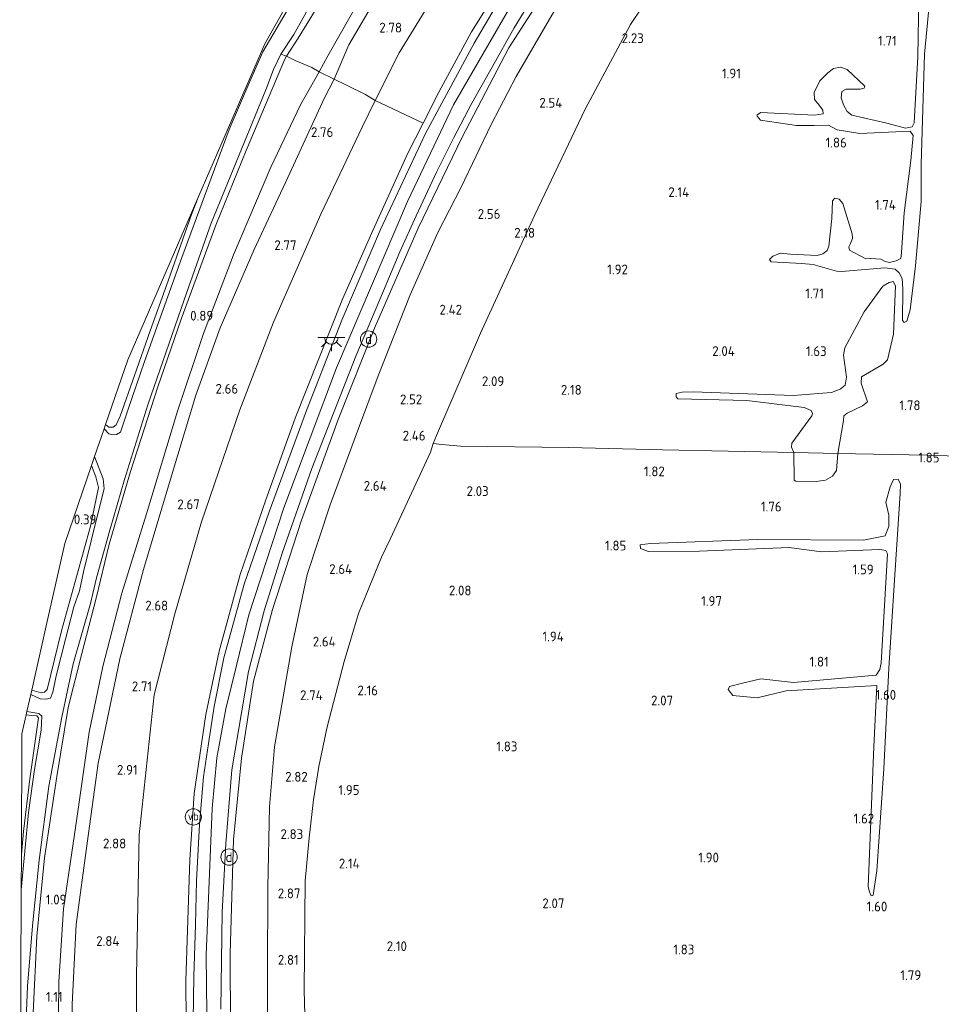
# Model space of a CAD drawing. Extents: x 130905 to 137824, y 412333 to 417928.
# Tile 290 of 313: x 136674 to 136844, y 417119 to 417300. Entities that reach past the tile are written whole.
import ezdxf
from ezdxf.enums import TextEntityAlignment as Align
from ezdxf.lldxf.tags import DXFTag

# ---------------------------------------------------------------- set-up
doc = ezdxf.new("R2010")
doc.units = 0
for name, color, linetype, lineweight in [('B-ME-GR-BOUWLAND_AKKERBOUW-GV', 80, 'Continuous', 13), ('B-ME-GR-GRAS-GV', 60, 'Continuous', 13), ('B-ME-GR-MOERAS-GV', 120, 'Continuous', 13), ('B-ME-GW-TALUD_KRUIN-G', 90, 'Continuous', 18), ('B-ME-GW-TALUD_TEEN-G', 90, 'Continuous', 18), ('B-ME-IE-MEUBILAIR_DIJKPAAL-S', 7, 'Continuous', 25), ('B-ME-IE-MEUBILAIR_WEGMEUBILAIR-S', 7, 'Continuous', 25), ('B-ME-IE-TERREINAFSCHEIDING_DOORGANG-G', 210, 'Continuous', 18), ('B-ME-IE-TERREINAFSCHEIDING_KUNSTMATIG_HEKWERK-G', 20, 'IE-TERREINAFSCHEIDING-KUNSTMATIG', 18), ('B-ME-KG-GRENS_OPNAME-G', 210, 'KG-OPNAME', 18), ('B-ME-KL-ET_LS_OV_LICHTPUNT-S', 190, 'Continuous', 25), ('B-ME-OG-WATER_SLOOT-G', 120, 'Continuous', 18), ('B-ME-OG-WATER_SLOOT-GV', 120, 'Continuous', 18), ('B-ME-VH-VERHARDING_ASFALT-GV', 252, 'Continuous', 18), ('B-ME-WH-WINTERBED-G', 150, 'WH-WINTERBED', 18), ('X-XX-AL-HOOGTELABEL-S', 7, 'Continuous', 25)]:
    doc.layers.add(name, color=color, linetype=linetype, lineweight=lineweight)
doc.styles.add('NLCS-ISO', font='NLCS-ISO.ttf')
doc.styles.add('NLCS-ISO-ANNOTATIVE-T18', font='NLCS-ISO.ttf', dxfattribs={"height": 1.8})
doc.styles.get("Standard").update_dxf_attribs({"font": 'arial.ttf'})
doc.linetypes.add('IE-TERREINAFSCHEIDING-KUNSTMATIG', pattern='A,4,[82,NLCS.SHX,S=0.75,R=90,X=0,Y=0],4,-2', length=10)
tags = doc.linetypes.add('KG-OPNAME', pattern='A,5.5,-2,["O",Standard,S=1.8,R=0,X=-0.5,Y=-0.9],-2,5.5,-2,[5,NLCS.SHX,S=0.75,R=0,X=0,Y=0],-2', length=19).pattern_tags.tags
tags[6] = DXFTag(74, 10)
tags = doc.linetypes.add('WH-WINTERBED', pattern='A,6,-3.5,["WB",Standard,S=1.8,R=0,X=-1.5,Y=-0.9],-3.5,6,-3.5,6,-3.5,6,-3.5,6,-3.5', length=51).pattern_tags.tags
tags[6] = DXFTag(74, 10)

# ---------------------------------------------------------------- blocks, each defined once
blk = doc.blocks.new('SAL-HOOGTELABEL-SO')
at = {"color": 0, "linetype": 'ByBlock', "lineweight": -2, "style": 'NLCS-ISO-ANNOTATIVE-T18'}
blk.add_attdef('HOOGTE', text='', height=1.8, dxfattribs=at).set_placement((2.79, 0), align=Align.RIGHT)
blk = doc.blocks.new('SIE-DIJKPAAL-SO')
at = {"color": 0, "linetype": 'ByBlock', "lineweight": 18}
blk.add_circle((0, 0), 1.5, dxfattribs=at)
at = {"color": 0, "linetype": 'ByBlock', "lineweight": 18, "style": 'NLCS-ISO'}
blk.add_text('d', height=1.8, dxfattribs=at).set_placement((0, 0), align=Align.MIDDLE_CENTER)
blk = doc.blocks.new('SKL-ET_OV_LICHTPUNT-SO')
at = {"color": 0, "linetype": 'ByBlock', "lineweight": 18}
for points in [[(-1.25, 0), (-2.5, 0)], [(1.25, 0), (2.5, 0)], [(-0.92, -0.85), (-1.83, -1.7)], [(0, -1.25), (0, -2.5)], [(0.92, -0.85), (1.83, -1.7)]]:
    blk.add_lwpolyline(points, dxfattribs=at)
blk.add_lwpolyline([(0, 0), (1.25, 0, -1), (-1.25, 0)], format="xyb", close=True, dxfattribs=at)
blk = doc.blocks.new('SIE-WEG_PAAL_VERKEERSBORD-SO')
at = {"color": 0, "linetype": 'ByBlock', "lineweight": 18}
blk.add_circle((0, 0), 1.5, dxfattribs=at)
at = {"color": 0, "linetype": 'ByBlock', "lineweight": 18, "style": 'NLCS-ISO'}
blk.add_text('vb', height=1.5, dxfattribs=at).set_placement((0, 0.13), align=Align.MIDDLE_CENTER)

msp = doc.modelspace()

# ---------------------------------------------------------------- linework, layer by layer
at = {"layer": 'B-ME-GR-BOUWLAND_AKKERBOUW-GV'}
msp.add_polyline3d([(136691.556, 417224.807, 0.404), (136690.813, 417224.798, 0.404), (136690.192, 417225.279, 0.327), (136694.303, 417237.22, 0.668), (136702.059, 417255.155, 0.717), (136707.356, 417267.402, 0.694), (136706, 417263.952, 0.716), (136701.713, 417251.742, 0.691), (136698.424, 417242.554, 0.629), (136695.538, 417234.314, 0.654), (136692.902, 417226.868, 0.391), (136692.135, 417225.25, 0.391)], close=True, dxfattribs=at)
at = {"layer": 'B-ME-GR-GRAS-GV'}
for points in [[(136731.11, 417293.148, 1.04), (136729.478, 417290.232, 1.027), (136728.157, 417291.012, 1.056), (136725.055, 417292.304, 0.844), (136723.519, 417293.125, 0.77), (136725.612, 417296.394, 1.024), (136732.294, 417307.27, 1.145), (136739.234, 417318.157, 0.974), (136749.783, 417333.243, 0.988), (136760.901, 417348.804, 1.235), (136769.66, 417361.172, 1.008), (136775.58, 417369.927, 0.819), (136781.717, 417370.155, 1.007), (136768.119, 417351.079, 1.174), (136755.453, 417333.026, 1.003), (136747.984, 417321.621, 1.04), (136742.103, 417312.238, 1.073), (136737.424, 417304.308, 1.069)], [(136734.953, 417295.178, 2.361), (136732.275, 417288.869, 2.548), (136729.478, 417290.232, 1.027), (136731.11, 417293.148, 1.04), (136737.424, 417304.308, 1.069), (136742.103, 417312.238, 1.073), (136747.984, 417321.621, 1.04), (136755.453, 417333.026, 1.003), (136768.119, 417351.079, 1.174), (136781.717, 417370.155, 1.007), (136784.624, 417369.86, 2.343), (136771.577, 417351.241, 2.454), (136762.173, 417337.678, 2.51), (136752.112, 417323.341, 2.432), (136742.546, 417308.184, 2.42)], [(136725.612, 417296.394, 1.024), (136723.519, 417293.125, 0.77), (136722.468, 417293.457, -0.386), (136724.843, 417297.121, -0.386), (136729.211, 417304.959, -0.386), (136735.842, 417315.061, -0.386), (136737.429, 417317.573, -0.386), (136741.37, 417323.588, -0.386), (136746.759, 417331.355, -0.386), (136752.557, 417339.566, -0.386), (136756.369, 417345.271, -0.386), (136763.126, 417354.095, -0.386), (136766.456, 417359.042, -0.386), (136774.34, 417369.75, -0.386), (136775.58, 417369.927, 0.819), (136769.66, 417361.172, 1.008), (136760.901, 417348.804, 1.235), (136749.783, 417333.243, 0.988), (136739.234, 417318.157, 0.974), (136732.294, 417307.27, 1.145)], [(136744.24, 417293.735, 3.017), (136739.824, 417284.969, 3.056), (136738.003, 417286.023, 3.02), (136734.638, 417287.703, 2.748), (136732.275, 417288.869, 2.548), (136734.953, 417295.178, 2.361), (136742.546, 417308.184, 2.42), (136752.112, 417323.341, 2.432), (136762.173, 417337.678, 2.51), (136771.577, 417351.241, 2.454), (136784.624, 417369.86, 2.343), (136792.171, 417367.454, 2.911), (136780.853, 417351.196, 2.981), (136771.365, 417336.806, 3.172), (136762.432, 417323.284, 3.048), (136752.149, 417306.633, 3.144)], [(136751.5, 417286.477, 6.884), (136748.646, 417280.769, 6.891), (136739.824, 417284.969, 3.056), (136744.24, 417293.735, 3.017), (136752.149, 417306.633, 3.144), (136762.432, 417323.284, 3.048), (136771.365, 417336.806, 3.172), (136780.853, 417351.196, 2.981), (136792.171, 417367.454, 2.911), (136804.536, 417368.676, 6.585), (136794.161, 417353.344, 6.736), (136783.94, 417338.157, 6.859), (136775.01, 417324.854, 6.785), (136765.254, 417309.977, 6.99), (136757.548, 417297.556, 6.912)], [(136680.487, 417176.015, -0.386), (136680.056, 417174.954, -0.386), (136679.2, 417174.732, -0.386), (136678.175, 417174.837, -0.386), (136676.408, 417175.587, -0.386), (136676.592, 417176.406, 0.286), (136678.327, 417175.892, 0.356), (136678.936, 417176.014, 0.393), (136679.453, 417176.529, 0.393), (136682.086, 417187.298, 0.468), (136684.861, 417197.261, 0.456), (136687.397, 417206.616, 0.343), (136688.854, 417213.736, 0.305), (136688.387, 417215.69, 0.276), (136687.604, 417217.761, 0.298), (136688.174, 417219.418, -0.386), (136689.756, 417215.276, -0.386), (136689.936, 417213.446, -0.386), (136688.966, 417209.605, -0.386), (136686.107, 417198.212, -0.386), (136685.371, 417194.685, -0.386), (136684.367, 417191.73, -0.386), (136682.797, 417185.776, -0.386), (136681.099, 417179.023, -0.386)], [(136678.936, 417176.014, 0.393), (136678.327, 417175.892, 0.356), (136676.592, 417176.406, 0.286), (136679.256, 417188.245, 0.513), (136682.661, 417203.395, 0.444), (136687.604, 417217.761, 0.298), (136688.387, 417215.69, 0.276), (136688.854, 417213.736, 0.305), (136687.397, 417206.616, 0.343), (136684.861, 417197.261, 0.456), (136682.086, 417187.298, 0.468), (136679.453, 417176.529, 0.393)], [(136833.698, 417204.83, 1.519), (136829.725, 417204.019, 1.519), (136810.279, 417204.149, 1.519), (136790.443, 417203.403, 1.519), (136788.577, 417203.156, 1.519), (136788.632, 417202.474, 1.519), (136790.122, 417201.936, 1.519), (136799.521, 417202.008, 1.519), (136816.022, 417202.658, 1.519), (136821.972, 417201.895, 1.519), (136832.703, 417202.317, 1.519), (136833.784, 417202.088, 1.519), (136834.135, 417201.495, 1.519), (136832.946, 417181.436, 1.494), (136832.682, 417180.197, 1.494), (136832.008, 417179.151, 1.494), (136816.837, 417177.827, 1.494), (136810.774, 417178.477, 1.494), (136807.438, 417177.698, 1.494), (136805.036, 417177.1, 1.494), (136804.796, 417176.497, 1.494), (136805.647, 417175.414, 1.494), (136810.118, 417174.996, 1.494), (136815.469, 417176.294, 1.494), (136832.164, 417177.239, 1.494), (136831.618, 417165.998, 1.494), (136830.531, 417140.192, 1.494), (136830.791, 417139.27, 1.494), (136831.097, 417138.541, 1.494), (136831.472, 417138.7, 1.494), (136832.175, 417143.17, 1.482), (136833.43, 417161.898, 1.482), (136834.344, 417180.455, 1.469), (136835.506, 417198.568, 1.469), (136836.456, 417212.597, 1.444), (136836.494, 417214.349, 1.519), (136836.063, 417215.271, 1.519), (136835.232, 417215.171, 1.519), (136834.604, 417213.806, 1.519), (136833.79, 417210.986, 1.519), (136834.366, 417208.629, 1.519), (136834.384, 417206.536, 1.519)], [(136675.999, 417153.907, -0.386), (136674.658, 417139.63, -0.386), (136674.687, 417146.154, 0.313), (136675.049, 417150.379, 0.307), (136676.245, 417160.098, 0.332), (136677.825, 417171.322, 0.407), (136677.527, 417171.664, 0.407), (136676.55, 417171.76, 0.339), (136675.572, 417171.874, 0.334), (136675.704, 417172.459, -0.386), (136677.924, 417172.107, -0.386), (136678.439, 417171.641, -0.386), (136678.31, 417169.051, -0.386), (136677.098, 417161.799, -0.386)], [(136675.049, 417150.379, 0.307), (136674.687, 417146.154, 0.313), (136674.785, 417168.376, 0.456), (136675.572, 417171.874, 0.334), (136676.55, 417171.76, 0.339), (136677.527, 417171.664, 0.407), (136677.825, 417171.322, 0.407), (136676.245, 417160.098, 0.332)]]:
    msp.add_polyline3d(points, close=True, dxfattribs=at)
for points in [[(136727.466, 417308.11, -0.386), (136719.158, 417293.87, -0.386), (136716.732, 417288.465, -0.386), (136712.93, 417279.591, -0.386), (136704.251, 417256.028, -0.386), (136697.33, 417236.928, -0.386), (136694.262, 417227.935, -0.386), (136692.916, 417223.919, -0.386), (136692.217, 417223.468, -0.386), (136691.471, 417223.395, -0.386), (136690.782, 417223.567, -0.386), (136689.933, 417224.527, -0.386), (136690.192, 417225.279, 0.327), (136690.813, 417224.798, 0.404), (136691.556, 417224.807, 0.404), (136692.135, 417225.25, 0.391), (136692.902, 417226.868, 0.391), (136695.538, 417234.314, 0.654), (136698.424, 417242.554, 0.629), (136701.713, 417251.742, 0.691), (136706, 417263.952, 0.716), (136707.356, 417267.402, 0.694), (136719.491, 417295.378, 0.088), (136728.444, 417311.312, 0.693)], [(136713.249, 417100.602, 6.347), (136713.108, 417127.914, 6.421), (136713.708, 417148.927, 6.441), (136715.193, 417163.879, 6.335), (136717.411, 417178.074, 6.228), (136720.914, 417191.275, 6.311), (136726.238, 417207.671, 6.337), (136733.008, 417226.218, 6.314), (136739.662, 417243.051, 6.393), (136747.696, 417261.426, 6.334), (136755.83, 417278.216, 6.445), (136764.414, 417294.66, 6.396), (136774.706, 417310.729, 6.497)], [(136774.706, 417310.729, 6.497), (136764.414, 417294.66, 6.396), (136755.83, 417278.216, 6.445), (136747.696, 417261.426, 6.334), (136739.662, 417243.051, 6.393), (136733.008, 417226.218, 6.314), (136726.238, 417207.671, 6.337), (136720.914, 417191.275, 6.311), (136717.411, 417178.074, 6.228), (136715.193, 417163.879, 6.335), (136713.708, 417148.927, 6.441), (136713.108, 417127.914, 6.421), (136713.249, 417100.602, 6.347)], [(136705.151, 417100.432, 6.847), (136704.95, 417122.922, 6.683), (136705.689, 417145.259, 6.811), (136706.5, 417157.403, 6.779), (136708.627, 417171.919, 6.712), (136711.095, 417183.56, 6.888), (136714.985, 417197.677, 6.912), (136719.672, 417211.451, 6.871), (136725.099, 417226.454, 6.888), (136733.814, 417248.395, 6.863), (136739.37, 417261.02, 6.847), (136745.837, 417275.275, 6.9), (136748.646, 417280.769, 6.891), (136751.5, 417286.477, 6.884), (136757.548, 417297.556, 6.912), (136765.254, 417309.977, 6.99)], [(136793.243, 417308.556, 2.008), (136786.804, 417298.903, 2.11), (136778.472, 417283.356, 2.123), (136769.212, 417263.902, 2.106), (136759.228, 417242.139, 2.184), (136751.104, 417223.286, 2.282), (136750.487, 417221.781, 2.319), (136749.99, 417220.215, 2.259), (136749.598, 417219.425, 2.253), (136742.648, 417204.329, 2.347), (136740.991, 417200.9, 2.281), (136736.739, 417190.545, 2.298), (136734.094, 417181.661, 2.298), (136730.972, 417169.631, 2.302), (136729.428, 417162.33, 2.327), (136728.443, 417156.208, 2.302), (136727.655, 417149.218, 2.29), (136726.942, 417141.325, 2.4), (136726.749, 417121.2, 2.478), (136727.19, 417105.158, 2.352)], [(136852.655, 417219.293, 1.763), (136841.352, 417219.668, 1.71), (136824.962, 417219.979, 1.694), (136826.048, 417226.034, 1.694), (136826.07, 417226.87, 1.694), (136826.68, 417227.405, 1.694), (136829.541, 417228.752, 1.694), (136830.451, 417229.462, 1.694), (136829.261, 417232.942, 1.694), (136829.325, 417234.057, 1.694), (136833.323, 417236.432, 1.694), (136834.12, 417237.215, 1.694), (136835.233, 417241.919, 1.694), (136835.602, 417250.814, 1.694), (136835.18, 417251.609, 1.694), (136834.406, 417251.456, 1.694), (136833.28, 417250.767, 1.694), (136829.824, 417246.058, 1.694), (136826.26, 417239.388, 1.694), (136826, 417238.047, 1.694), (136826.6, 417234.041, 1.694), (136826.339, 417232.545, 1.694), (136825.389, 417231.815, 1.694), (136823.788, 417231.199, 1.694), (136816.759, 417230.614, 1.694), (136798.37, 417231.311, 1.694), (136796.296, 417231.233, 1.694), (136795.232, 417231.039, 1.694), (136795.19, 417230.399, 1.694), (136795.54, 417230.006, 1.694), (136808.233, 417229.723, 1.694), (136818.787, 417228.453, 1.694), (136820.056, 417227.873, 1.694), (136820.313, 417227.356, 1.694), (136820.167, 417226.872, 1.694), (136816.535, 417221.894, 1.694), (136816.451, 417221.131, 1.694), (136816.872, 417220.129, 1.694), (136792.699, 417220.671, 1.808), (136775.478, 417221.062, 2.159), (136755.489, 417221.333, 2.354), (136752.072, 417221.599, 2.311), (136750.487, 417221.781, 2.319), (136751.104, 417223.286, 2.282), (136759.228, 417242.139, 2.184), (136769.212, 417263.902, 2.106), (136778.472, 417283.356, 2.123), (136786.804, 417298.903, 2.11), (136793.243, 417308.556, 2.008)], [(136765.13, 417307.674, 6.694), (136758.018, 417295.506, 6.802), (136749.062, 417278.851, 6.62), (136740.774, 417261.221, 6.754), (136733.69, 417244.524, 6.708), (136727.158, 417227.906, 6.704), (136720.312, 417209.25, 6.634), (136715.727, 417195.906, 6.625), (136711.952, 417182.326, 6.633), (136710.146, 417173.406, 6.637), (136709.152, 417166.597, 6.762), (136708.221, 417160.438, 6.774), (136707.471, 417151.688, 6.749), (136706.924, 417141.338, 6.737), (136706.712, 417133.217, 6.749), (136706.424, 417123.692, 6.712), (136706.315, 417115.674, 6.624)], [(136711.401, 417117.667, 6.53), (136711.659, 417135.537, 6.576), (136712.292, 417148.1, 6.567), (136713.45, 417161.754, 6.469), (136716.505, 417179.822, 6.433), (136719.379, 417191.035, 6.416), (136722.69, 417201.601, 6.412), (136728.141, 417217.185, 6.457), (136736.257, 417237.883, 6.514), (136741.32, 417249.896, 6.623), (136744.326, 417257.104, 6.536), (136747.342, 417263.733, 6.586), (136751.187, 417271.858, 6.623), (136754.223, 417277.982, 6.636), (136757.631, 417284.445, 6.598), (136761.39, 417291.187, 6.623), (136765.398, 417298.31, 6.623), (136769.964, 417305.804, 6.548)], [(136839.908, 417303.919, 1.56), (136839.721, 417293.068, 1.644), (136839.047, 417280.851, 1.644), (136838.643, 417280.109, 1.644), (136837.414, 417279.833, 1.644), (136833.99, 417280.758, 1.644), (136827.543, 417282.216, 1.644), (136826.667, 417282.94, 1.644), (136826.03, 417284.117, 1.644), (136825.578, 417285.439, 1.644), (136825.704, 417286.585, 1.644), (136826.52, 417287.016, 1.644), (136829.059, 417287.042, 1.644), (136829.823, 417287.216, 1.644), (136829.958, 417287.567, 1.644), (136826.693, 417290.659, 1.644), (136825.476, 417291.084, 1.644), (136824.196, 417290.808, 1.644), (136823.121, 417290.016, 1.644), (136821.652, 417288.564, 1.644), (136820.627, 417286.43, 1.644), (136820.676, 417285.139, 1.644), (136821.509, 417284.085, 1.644), (136822.23, 417283.155, 1.644), (136822.26, 417282.474, 1.644), (136820.69, 417282.26, 1.644), (136810.826, 417282.713, 1.644), (136810.133, 417282.292, 1.644), (136810.123, 417282.054, 1.644), (136810.73, 417281.3, 1.644), (136817.343, 417280.337, 1.644), (136820.614, 417280.341, 1.644), (136823.236, 417280.378, 1.644), (136824.823, 417279.57, 1.644), (136829.022, 417278.849, 1.657), (136838.269, 417279.326, 1.632), (136838.846, 417278.53, 1.557), (136838.434, 417273.918, 1.544), (136837.176, 417264.272, 1.544), (136836.667, 417256.956, 1.544), (136836.561, 417255.873, 1.544), (136835.724, 417255.43, 1.544), (136834.496, 417255.103, 1.544), (136833.681, 417255.29, 1.544), (136832.918, 417255.735, 1.544), (136830.906, 417255.843, 1.619), (136830.132, 417255.793, 1.619), (136827.134, 417257.415, 1.619), (136827.006, 417257.986, 1.619), (136827.224, 417258.481, 1.619), (136827.69, 417259.512, 1.619), (136827.61, 417260.4, 1.619), (136825.918, 417265.976, 1.619), (136825.197, 417266.803, 1.619), (136824.424, 417266.959, 1.619), (136823.979, 417266.454, 1.619), (136823.89, 417263.214, 1.619), (136823.291, 417258.148, 1.619), (136822.991, 417257.303, 1.619), (136822.184, 417256.747, 1.619), (136821.183, 417256.429, 1.619), (136816.24, 417256.676, 1.619), (136814.414, 417256.824, 1.619), (136813.04, 417256.27, 1.619), (136812.42, 417255.704, 1.619), (136812.677, 417255.239, 1.619), (136818.342, 417254.938, 1.607), (136820.447, 417254.748, 1.607), (136824.727, 417253.553, 1.607), (136825.676, 417253.458, 1.582), (136833.624, 417254.165, 1.444), (136835.502, 417253.914, 1.444), (136836.254, 417253.231, 1.444), (136836.788, 417252.157, 1.444), (136836.916, 417250.255, 1.444), (136836.89, 417244.451, 1.56), (136837.209, 417244.069, 1.56), (136837.694, 417244.336, 1.56), (136838.276, 417246.43, 1.56), (136839.263, 417254.498, 1.547), (136840.339, 417266.374, 1.547), (136840.322, 417273.196, 1.56), (136840.93, 417293.473, 1.51), (136841.9, 417303.75, 1.51)], [(136772.302, 417300.622, 4.256), (136765.747, 417289.345, 4.293), (136761.137, 417280.531, 4.218), (136755.665, 417268.994, 4.293), (136751.325, 417260.623, 4.131), (136746.276, 417249.167, 4.068), (136740.354, 417234.288, 4.268), (136736.722, 417224.543, 4.181), (136731.535, 417210.518, 3.993), (136727.266, 417197.719, 3.856), (136724.461, 417184.36, 3.668), (136721.278, 417165.968, 3.581), (136720.33, 417154.903, 3.556), (136720.075, 417140.095, 3.606), (136719.997, 417124.75, 3.531), (136720.005, 417107.604, 3.506)], [(136720.005, 417107.604, 3.506), (136719.997, 417124.75, 3.531), (136720.075, 417140.095, 3.606), (136720.33, 417154.903, 3.556), (136721.278, 417165.968, 3.581), (136724.461, 417184.36, 3.668), (136727.266, 417197.719, 3.856), (136731.535, 417210.518, 3.993), (136736.722, 417224.543, 4.181), (136740.354, 417234.288, 4.268), (136746.276, 417249.167, 4.068), (136751.325, 417260.623, 4.131), (136755.665, 417268.994, 4.293), (136761.137, 417280.531, 4.218), (136765.747, 417289.345, 4.293), (136772.302, 417300.622, 4.256)], [(136675.295, 417109.729, -0.386), (136675.83, 417121.95, -0.386), (136676.735, 417133.001, -0.386), (136677.971, 417145.134, -0.386), (136679.73, 417158.757, -0.386), (136682.125, 417171.42, -0.386), (136684.198, 417181.28, -0.386), (136687.41, 417192.35, -0.386), (136687.859, 417194.181, -0.386), (136688.534, 417197.104, -0.386), (136690.973, 417205.884, -0.386), (136693.649, 417215.161, -0.386), (136697.935, 417228.952, -0.386), (136704.677, 417248.275, -0.386), (136709.61, 417262.338, -0.386), (136715.212, 417275.98, -0.386), (136719.685, 417286.884, -0.386), (136721.109, 417290.649, -0.386), (136722.468, 417293.457, -0.386), (136723.519, 417293.125, 0.77), (136723.113, 417292.407, 0.754), (136720.276, 417285.719, 0.725), (136716.075, 417275.753, 0.73), (136710.482, 417261.996, 0.742), (136704.072, 417244.722, 0.66), (136699.817, 417232.216, 0.668), (136694.802, 417216.644, 0.697), (136690.862, 417203.303, 0.689), (136688.459, 417193.338, 0.709), (136685.807, 417183.123, 0.697), (136683.319, 417173.183, 0.826), (136681.188, 417160.512, 0.894), (136678.937, 417145.556, 0.66), (136677.552, 417131.117, 0.709), (136676.88, 417116.995, 0.974)], [(136676.88, 417116.995, 0.974), (136677.552, 417131.117, 0.709), (136678.937, 417145.556, 0.66), (136681.188, 417160.512, 0.894), (136683.319, 417173.183, 0.826), (136685.807, 417183.123, 0.697), (136688.459, 417193.338, 0.709), (136690.862, 417203.303, 0.689), (136694.802, 417216.644, 0.697), (136699.817, 417232.216, 0.668), (136704.072, 417244.722, 0.66), (136710.482, 417261.996, 0.742), (136716.075, 417275.753, 0.73), (136720.276, 417285.719, 0.725), (136723.113, 417292.407, 0.754), (136723.519, 417293.125, 0.77), (136725.055, 417292.304, 0.844), (136728.157, 417291.012, 1.056), (136729.478, 417290.232, 1.027), (136726.07, 417284.142, 0.999), (136720.619, 417272.667, 0.999), (136713.703, 417256.511, 1.032), (136708.228, 417242.085, 1.079), (136703.448, 417227.73, 1.061), (136697.732, 417208.879, 1.095), (136693.191, 417194.264, 0.979), (136689.71, 417180.769, 1.011), (136687.163, 417168.673, 1.046), (136684.686, 417151.507, 1.12), (136682.421, 417136.171, 1.06), (136681.61, 417122.732, 1.101), (136681.485, 417110.659, 1.138)], [(136681.485, 417110.659, 1.138), (136681.61, 417122.732, 1.101), (136682.421, 417136.171, 1.06), (136684.686, 417151.507, 1.12), (136687.163, 417168.673, 1.046), (136689.71, 417180.769, 1.011), (136693.191, 417194.264, 0.979), (136697.732, 417208.879, 1.095), (136703.448, 417227.73, 1.061), (136708.228, 417242.085, 1.079), (136713.703, 417256.511, 1.032), (136720.619, 417272.667, 0.999), (136726.07, 417284.142, 0.999), (136729.478, 417290.232, 1.027), (136732.275, 417288.869, 2.548), (136730.444, 417285.313, 2.576), (136723.75, 417270.787, 2.609), (136717.542, 417257.539, 2.405), (136711.302, 417243.099, 2.339), (136706.812, 417230.676, 2.327), (136702.316, 417215.843, 2.482), (136697.144, 417198.608, 2.527), (136692.78, 417182.152, 2.462), (136688.825, 417162.973, 2.494), (136686.767, 417148.23, 2.531), (136684.764, 417133.285, 2.519), (136684.007, 417118.578, 2.588)], [(136684.007, 417118.578, 2.588), (136684.764, 417133.285, 2.519), (136686.767, 417148.23, 2.531), (136688.825, 417162.973, 2.494), (136692.78, 417182.152, 2.462), (136697.144, 417198.608, 2.527), (136702.316, 417215.843, 2.482), (136706.812, 417230.676, 2.327), (136711.302, 417243.099, 2.339), (136717.542, 417257.539, 2.405), (136723.75, 417270.787, 2.609), (136730.444, 417285.313, 2.576), (136732.275, 417288.869, 2.548), (136734.638, 417287.703, 2.748), (136738.003, 417286.023, 3.02), (136739.824, 417284.969, 3.056), (136737.433, 417280.042, 3.079), (136729.827, 417264.031, 2.997), (136721.076, 417244.146, 2.858), (136714.913, 417227.981, 3.062), (136707.832, 417207.401, 3.062), (136702.954, 417190.484, 2.975), (136699.127, 417175.531, 2.915), (136696.365, 417149.799, 3.038), (136695.857, 417123.831, 3.249), (136695.772, 417092.497, 3.228)], [(136695.772, 417092.497, 3.228), (136695.857, 417123.831, 3.249), (136696.365, 417149.799, 3.038), (136699.127, 417175.531, 2.915), (136702.954, 417190.484, 2.975), (136707.832, 417207.401, 3.062), (136714.913, 417227.981, 3.062), (136721.076, 417244.146, 2.858), (136729.827, 417264.031, 2.997), (136737.433, 417280.042, 3.079), (136739.824, 417284.969, 3.056), (136748.646, 417280.769, 6.891), (136745.837, 417275.275, 6.9), (136739.37, 417261.02, 6.847), (136733.814, 417248.395, 6.863), (136725.099, 417226.454, 6.888), (136719.672, 417211.451, 6.871), (136714.985, 417197.677, 6.912), (136711.095, 417183.56, 6.888), (136708.627, 417171.919, 6.712), (136706.5, 417157.403, 6.779), (136705.689, 417145.259, 6.811), (136704.95, 417122.922, 6.683), (136705.151, 417100.432, 6.847)], [(136727.19, 417105.158, 2.352), (136726.749, 417121.2, 2.478), (136726.942, 417141.325, 2.4), (136727.655, 417149.218, 2.29), (136728.443, 417156.208, 2.302), (136729.428, 417162.33, 2.327), (136730.972, 417169.631, 2.302), (136734.094, 417181.661, 2.298), (136736.739, 417190.545, 2.298), (136740.991, 417200.9, 2.281), (136742.648, 417204.329, 2.347), (136749.598, 417219.425, 2.253), (136749.99, 417220.215, 2.259), (136750.487, 417221.781, 2.319), (136752.072, 417221.599, 2.311), (136755.489, 417221.333, 2.354), (136775.478, 417221.062, 2.159), (136792.699, 417220.671, 1.808), (136816.872, 417220.129, 1.694), (136816.924, 417215.051, 1.694), (136817.274, 417214.865, 1.694), (136821.01, 417214.816, 1.694), (136822.682, 417215.081, 1.694), (136824.015, 417215.822, 1.694), (136824.708, 417216.811, 1.694), (136824.962, 417219.979, 1.694), (136841.352, 417219.668, 1.71), (136852.655, 417219.293, 1.763)]]:
    msp.add_polyline3d(points, dxfattribs=at)
at = {"layer": 'B-ME-GR-MOERAS-GV'}
msp.add_polyline3d([(136841.9, 417303.75, 1.51), (136840.93, 417293.473, 1.51), (136840.322, 417273.196, 1.56), (136840.339, 417266.374, 1.547), (136839.263, 417254.498, 1.547), (136838.276, 417246.43, 1.56), (136837.694, 417244.336, 1.56), (136837.209, 417244.069, 1.56), (136836.89, 417244.451, 1.56), (136836.916, 417250.255, 1.444), (136836.788, 417252.157, 1.444), (136836.254, 417253.231, 1.444), (136835.502, 417253.914, 1.444), (136833.624, 417254.165, 1.444), (136825.676, 417253.458, 1.582), (136824.727, 417253.553, 1.607), (136820.447, 417254.748, 1.607), (136818.342, 417254.938, 1.607), (136812.677, 417255.239, 1.619), (136812.42, 417255.704, 1.619), (136813.04, 417256.27, 1.619), (136814.414, 417256.824, 1.619), (136816.24, 417256.676, 1.619), (136821.183, 417256.429, 1.619), (136822.184, 417256.747, 1.619), (136822.991, 417257.303, 1.619), (136823.291, 417258.148, 1.619), (136823.89, 417263.214, 1.619), (136823.979, 417266.454, 1.619), (136824.424, 417266.959, 1.619), (136825.197, 417266.803, 1.619), (136825.918, 417265.976, 1.619), (136827.61, 417260.4, 1.619), (136827.69, 417259.512, 1.619), (136827.224, 417258.481, 1.619), (136827.006, 417257.986, 1.619), (136827.134, 417257.415, 1.619), (136830.132, 417255.793, 1.619), (136830.906, 417255.843, 1.619), (136832.918, 417255.735, 1.544), (136833.681, 417255.29, 1.544), (136834.496, 417255.103, 1.544), (136835.724, 417255.43, 1.544), (136836.561, 417255.873, 1.544), (136836.667, 417256.956, 1.544), (136837.176, 417264.272, 1.544), (136838.434, 417273.918, 1.544), (136838.846, 417278.53, 1.557), (136838.269, 417279.326, 1.632), (136829.022, 417278.849, 1.657), (136824.823, 417279.57, 1.644), (136823.236, 417280.378, 1.644), (136820.614, 417280.341, 1.644), (136817.343, 417280.337, 1.644), (136810.73, 417281.3, 1.644), (136810.123, 417282.054, 1.644), (136810.133, 417282.292, 1.644), (136810.826, 417282.713, 1.644), (136820.69, 417282.26, 1.644), (136822.26, 417282.474, 1.644), (136822.23, 417283.155, 1.644), (136821.509, 417284.085, 1.644), (136820.676, 417285.139, 1.644), (136820.627, 417286.43, 1.644), (136821.652, 417288.564, 1.644), (136823.121, 417290.016, 1.644), (136824.196, 417290.808, 1.644), (136825.476, 417291.084, 1.644), (136826.693, 417290.659, 1.644), (136829.958, 417287.567, 1.644), (136829.823, 417287.216, 1.644), (136829.059, 417287.042, 1.644), (136826.52, 417287.016, 1.644), (136825.704, 417286.585, 1.644), (136825.578, 417285.439, 1.644), (136826.03, 417284.117, 1.644), (136826.667, 417282.94, 1.644), (136827.543, 417282.216, 1.644), (136833.99, 417280.758, 1.644), (136837.414, 417279.833, 1.644), (136838.643, 417280.109, 1.644), (136839.047, 417280.851, 1.644), (136839.721, 417293.068, 1.644), (136839.908, 417303.919, 1.56)], dxfattribs=at)
for points in [[(136829.261, 417232.942, 1.694), (136830.451, 417229.462, 1.694), (136829.541, 417228.752, 1.694), (136826.68, 417227.405, 1.694), (136826.07, 417226.87, 1.694), (136826.048, 417226.034, 1.694), (136824.962, 417219.979, 1.694), (136816.872, 417220.129, 1.694), (136816.451, 417221.131, 1.694), (136816.535, 417221.894, 1.694), (136820.167, 417226.872, 1.694), (136820.313, 417227.356, 1.694), (136820.056, 417227.873, 1.694), (136818.787, 417228.453, 1.694), (136808.233, 417229.723, 1.694), (136795.54, 417230.006, 1.694), (136795.19, 417230.399, 1.694), (136795.232, 417231.039, 1.694), (136796.296, 417231.233, 1.694), (136798.37, 417231.311, 1.694), (136816.759, 417230.614, 1.694), (136823.788, 417231.199, 1.694), (136825.389, 417231.815, 1.694), (136826.339, 417232.545, 1.694), (136826.6, 417234.041, 1.694), (136826, 417238.047, 1.694), (136826.26, 417239.388, 1.694), (136829.824, 417246.058, 1.694), (136833.28, 417250.767, 1.694), (136834.406, 417251.456, 1.694), (136835.18, 417251.609, 1.694), (136835.602, 417250.814, 1.694), (136835.233, 417241.919, 1.694), (136834.12, 417237.215, 1.694), (136833.323, 417236.432, 1.694), (136829.325, 417234.057, 1.694)], [(136822.682, 417215.081, 1.694), (136821.01, 417214.816, 1.694), (136817.274, 417214.865, 1.694), (136816.924, 417215.051, 1.694), (136816.872, 417220.129, 1.694), (136824.962, 417219.979, 1.694), (136824.708, 417216.811, 1.694), (136824.015, 417215.822, 1.694)], [(136836.456, 417212.597, 1.444), (136835.506, 417198.568, 1.469), (136834.344, 417180.455, 1.469), (136833.43, 417161.898, 1.482), (136832.175, 417143.17, 1.482), (136831.472, 417138.7, 1.494), (136831.097, 417138.541, 1.494), (136830.791, 417139.27, 1.494), (136830.531, 417140.192, 1.494), (136831.618, 417165.998, 1.494), (136832.164, 417177.239, 1.494), (136815.469, 417176.294, 1.494), (136810.118, 417174.996, 1.494), (136805.647, 417175.414, 1.494), (136804.796, 417176.497, 1.494), (136805.036, 417177.1, 1.494), (136807.438, 417177.698, 1.494), (136810.774, 417178.477, 1.494), (136816.837, 417177.827, 1.494), (136832.008, 417179.151, 1.494), (136832.682, 417180.197, 1.494), (136832.946, 417181.436, 1.494), (136834.135, 417201.495, 1.519), (136833.784, 417202.088, 1.519), (136832.703, 417202.317, 1.519), (136821.972, 417201.895, 1.519), (136816.022, 417202.658, 1.519), (136799.521, 417202.008, 1.519), (136790.122, 417201.936, 1.519), (136788.632, 417202.474, 1.519), (136788.577, 417203.156, 1.519), (136790.443, 417203.403, 1.519), (136810.279, 417204.149, 1.519), (136829.725, 417204.019, 1.519), (136833.698, 417204.83, 1.519), (136834.384, 417206.536, 1.519), (136834.366, 417208.629, 1.519), (136833.79, 417210.986, 1.519), (136834.604, 417213.806, 1.519), (136835.232, 417215.171, 1.519), (136836.063, 417215.271, 1.519), (136836.494, 417214.349, 1.519)]]:
    msp.add_polyline3d(points, close=True, dxfattribs=at)
at = {"layer": 'B-ME-GW-TALUD_KRUIN-G'}
for points in [[(136691.565, 417039.08, 2.526), (136689.55, 417055.611, 2.437), (136686.332, 417076.903, 2.278), (136684.57, 417093.785, 2.386), (136684.034, 417107.5, 2.54), (136684.007, 417118.578, 2.588), (136684.764, 417133.285, 2.519), (136686.767, 417148.23, 2.531), (136688.825, 417162.973, 2.494), (136692.78, 417182.152, 2.462), (136697.144, 417198.608, 2.527), (136702.316, 417215.843, 2.482), (136706.812, 417230.676, 2.327), (136711.302, 417243.099, 2.339), (136717.542, 417257.539, 2.405), (136723.75, 417270.787, 2.609), (136730.444, 417285.313, 2.576), (136732.275, 417288.869, 2.548), (136734.953, 417295.178, 2.361), (136742.546, 417308.184, 2.42), (136752.112, 417323.341, 2.432), (136762.173, 417337.678, 2.51), (136771.577, 417351.241, 2.454), (136784.624, 417369.86, 2.343)], [(136804.536, 417368.676, 6.585), (136794.161, 417353.344, 6.736), (136783.94, 417338.157, 6.859), (136775.01, 417324.854, 6.785), (136765.254, 417309.977, 6.99), (136757.548, 417297.556, 6.912), (136751.5, 417286.477, 6.884), (136748.646, 417280.769, 6.891), (136745.837, 417275.275, 6.9), (136739.37, 417261.02, 6.847), (136733.814, 417248.395, 6.863), (136725.099, 417226.454, 6.888), (136719.672, 417211.451, 6.871), (136714.985, 417197.677, 6.912), (136711.095, 417183.56, 6.888), (136708.627, 417171.919, 6.712), (136706.5, 417157.403, 6.779), (136705.689, 417145.259, 6.811), (136704.95, 417122.922, 6.683), (136705.151, 417100.432, 6.847), (136705.816, 417073.285, 6.741), (136706.729, 417052.881, 6.766)], [(136715.809, 417040.1, 6.473), (136714.6, 417054.125, 6.359), (136713.551, 417073.311, 6.378), (136713.054, 417093.167, 6.314), (136713.249, 417100.602, 6.347), (136713.108, 417127.914, 6.421), (136713.708, 417148.927, 6.441), (136715.193, 417163.879, 6.335), (136717.411, 417178.074, 6.228), (136720.914, 417191.275, 6.311), (136726.238, 417207.671, 6.337), (136733.008, 417226.218, 6.314), (136739.662, 417243.051, 6.393), (136747.696, 417261.426, 6.334), (136755.83, 417278.216, 6.445), (136764.414, 417294.66, 6.396), (136774.706, 417310.729, 6.497), (136785.386, 417326.292, 6.542), (136795.779, 417341.889, 6.52), (136812.308, 417366.244, 6.179)]]:
    msp.add_polyline3d(points, dxfattribs=at)
at = {"layer": 'B-ME-GW-TALUD_TEEN-G'}
for points in [[(136781.717, 417370.155, 1.007), (136768.119, 417351.079, 1.174), (136755.453, 417333.026, 1.003), (136747.984, 417321.621, 1.04), (136742.103, 417312.238, 1.073), (136737.424, 417304.308, 1.069), (136731.11, 417293.148, 1.04), (136729.478, 417290.232, 1.027), (136726.07, 417284.142, 0.999), (136720.619, 417272.667, 0.999), (136713.703, 417256.511, 1.032), (136708.228, 417242.085, 1.079), (136703.448, 417227.73, 1.061), (136697.732, 417208.879, 1.095), (136693.191, 417194.264, 0.979), (136689.71, 417180.769, 1.011), (136687.163, 417168.673, 1.046), (136684.686, 417151.507, 1.12), (136682.421, 417136.171, 1.06), (136681.61, 417122.732, 1.101), (136681.485, 417110.659, 1.138)], [(136698.226, 417047.388, 3.06), (136696.727, 417067.256, 3.038), (136695.772, 417092.497, 3.228), (136695.857, 417123.831, 3.249), (136696.365, 417149.799, 3.038), (136699.127, 417175.531, 2.915), (136702.954, 417190.484, 2.975), (136707.832, 417207.401, 3.062), (136714.913, 417227.981, 3.062), (136721.076, 417244.146, 2.858), (136729.827, 417264.031, 2.997), (136737.433, 417280.042, 3.079), (136739.824, 417284.969, 3.056), (136744.24, 417293.735, 3.017), (136752.149, 417306.633, 3.144), (136762.432, 417323.284, 3.048), (136771.365, 417336.806, 3.172), (136780.853, 417351.196, 2.981), (136792.171, 417367.454, 2.911)], [(136720.005, 417107.604, 3.506), (136719.997, 417124.75, 3.531), (136720.075, 417140.095, 3.606), (136720.33, 417154.903, 3.556), (136721.278, 417165.968, 3.581), (136724.461, 417184.36, 3.668), (136727.266, 417197.719, 3.856), (136731.535, 417210.518, 3.993), (136736.722, 417224.543, 4.181), (136740.354, 417234.288, 4.268), (136746.276, 417249.167, 4.068), (136751.325, 417260.623, 4.131), (136755.665, 417268.994, 4.293), (136761.137, 417280.531, 4.218), (136765.747, 417289.345, 4.293), (136772.302, 417300.622, 4.256), (136777.841, 417309.486, 4.281), (136785.458, 417320.389, 4.268), (136791.907, 417330.118, 4.343), (136800.601, 417342.639, 4.393), (136809.58, 417356.568, 4.281), (136816.415, 417366.854, 4.232)]]:
    msp.add_polyline3d(points, dxfattribs=at)
at = {"layer": 'B-ME-IE-TERREINAFSCHEIDING_DOORGANG-G'}
for points in [[(136728.157, 417291.012, 1.056), (136725.055, 417292.304, 0.844)], [(136738.003, 417286.023, 3.02), (136734.638, 417287.703, 2.748)], [(136750.487, 417221.781, 2.319), (136751.104, 417223.286, 2.282)], [(136752.072, 417221.599, 2.311), (136755.489, 417221.333, 2.354)], [(136740.991, 417200.9, 2.281), (136742.648, 417204.329, 2.347)]]:
    msp.add_polyline3d(points, dxfattribs=at)
at = {"layer": 'B-ME-IE-TERREINAFSCHEIDING_KUNSTMATIG_HEKWERK-G'}
for points in [[(136751.104, 417223.286, 2.282), (136759.228, 417242.139, 2.184), (136769.212, 417263.902, 2.106), (136778.472, 417283.356, 2.123), (136786.804, 417298.903, 2.11), (136793.243, 417308.556, 2.008), (136795.666, 417312.772, 2.029), (136808.239, 417331.523, 1.996)], [(136725.055, 417292.304, 0.844), (136723.519, 417293.125, 0.77), (136722.468, 417293.457, -0.386)], [(136734.638, 417287.703, 2.748), (136732.275, 417288.869, 2.548), (136729.478, 417290.232, 1.027), (136728.157, 417291.012, 1.056)], [(136738.003, 417286.023, 3.02), (136739.824, 417284.969, 3.056), (136748.646, 417280.769, 6.891)], [(136742.648, 417204.329, 2.347), (136749.598, 417219.425, 2.253), (136749.99, 417220.215, 2.259), (136750.487, 417221.781, 2.319), (136752.072, 417221.599, 2.311)], [(136755.489, 417221.333, 2.354), (136775.478, 417221.062, 2.159), (136792.699, 417220.671, 1.808), (136816.872, 417220.129, 1.694), (136824.962, 417219.979, 1.694), (136841.352, 417219.668, 1.71), (136852.655, 417219.293, 1.763), (136860.881, 417219.288, 1.721), (136862.848, 417219.243, 1.393), (136865.128, 417219.291, 1)], [(136740.991, 417200.9, 2.281), (136736.739, 417190.545, 2.298), (136734.094, 417181.661, 2.298), (136730.972, 417169.631, 2.302), (136729.428, 417162.33, 2.327), (136728.443, 417156.208, 2.302), (136727.655, 417149.218, 2.29), (136726.942, 417141.325, 2.4), (136726.749, 417121.2, 2.478), (136727.19, 417105.158, 2.352), (136727.548, 417099.997, 2.311), (136727.889, 417092.193, 2.343), (136728.656, 417074.639, 2.417), (136729.905, 417060.628, 2.707), (136730.876, 417050.522, 2.758), (136734.678, 417053.704, 2.734)]]:
    msp.add_polyline3d(points, dxfattribs=at)
at = {"layer": 'B-ME-KG-GRENS_OPNAME-G'}
msp.add_polyline3d([(136674.377, 417074.178, -0.386), (136674.658, 417139.63, -0.386), (136674.687, 417146.154, 0.313), (136674.785, 417168.376, 0.456), (136675.572, 417171.874, 0.334), (136675.704, 417172.459, -0.386), (136676.408, 417175.587, -0.386), (136676.592, 417176.406, 0.286), (136679.256, 417188.245, 0.513), (136682.661, 417203.395, 0.444), (136687.604, 417217.761, 0.298), (136688.174, 417219.418, -0.386), (136689.933, 417224.527, -0.386), (136690.192, 417225.279, 0.327), (136694.303, 417237.22, 0.668), (136702.059, 417255.155, 0.717), (136707.356, 417267.402, 0.694), (136719.491, 417295.378, 0.088), (136728.444, 417311.312, 0.693), (136731.39, 417316.556, 0.711), (136735.907, 417324.612, 0.533), (136746.133, 417339.856, 0.603), (136757.685, 417357.067, 0.558), (136766.87, 417370.653, 0.578)], dxfattribs=at)
at = {"layer": 'B-ME-OG-WATER_SLOOT-G'}
for points in [[(136676.88, 417116.995, 0.974), (136677.552, 417131.117, 0.709), (136678.937, 417145.556, 0.66), (136681.188, 417160.512, 0.894), (136683.319, 417173.183, 0.826), (136685.807, 417183.123, 0.697), (136688.459, 417193.338, 0.709), (136690.862, 417203.303, 0.689), (136694.802, 417216.644, 0.697), (136699.817, 417232.216, 0.668), (136704.072, 417244.722, 0.66), (136710.482, 417261.996, 0.742), (136716.075, 417275.753, 0.73), (136720.276, 417285.719, 0.725), (136723.113, 417292.407, 0.754), (136723.519, 417293.125, 0.77), (136725.612, 417296.394, 1.024), (136732.294, 417307.27, 1.145), (136739.234, 417318.157, 0.974), (136749.783, 417333.243, 0.988), (136760.901, 417348.804, 1.235), (136769.66, 417361.172, 1.008), (136775.58, 417369.927, 0.819)], [(136707.356, 417267.402, 0.694), (136706, 417263.952, 0.716), (136701.713, 417251.742, 0.691), (136698.424, 417242.554, 0.629), (136695.538, 417234.314, 0.654), (136692.902, 417226.868, 0.391), (136692.135, 417225.25, 0.391), (136691.556, 417224.807, 0.404), (136690.813, 417224.798, 0.404), (136690.192, 417225.279, 0.327)], [(136687.604, 417217.761, 0.298), (136688.387, 417215.69, 0.276), (136688.854, 417213.736, 0.305)], [(136676.592, 417176.406, 0.286), (136678.327, 417175.892, 0.356), (136678.936, 417176.014, 0.393), (136679.453, 417176.529, 0.393), (136682.086, 417187.298, 0.468), (136684.861, 417197.261, 0.456), (136687.397, 417206.616, 0.343), (136688.854, 417213.736, 0.305)], [(136675.572, 417171.874, 0.334), (136676.55, 417171.76, 0.339), (136677.527, 417171.664, 0.407), (136677.825, 417171.322, 0.407), (136676.245, 417160.098, 0.332), (136675.049, 417150.379, 0.307), (136674.687, 417146.154, 0.313)]]:
    msp.add_polyline3d(points, dxfattribs=at)
at = {"layer": 'B-ME-OG-WATER_SLOOT-GV'}
for points in [[(136674.377, 417074.178, -0.386), (136674.658, 417139.63, -0.386), (136675.999, 417153.907, -0.386), (136677.098, 417161.799, -0.386), (136678.31, 417169.051, -0.386), (136678.439, 417171.641, -0.386), (136677.924, 417172.107, -0.386), (136675.704, 417172.459, -0.386), (136676.408, 417175.587, -0.386), (136678.175, 417174.837, -0.386), (136679.2, 417174.732, -0.386), (136680.056, 417174.954, -0.386), (136680.487, 417176.015, -0.386), (136681.099, 417179.023, -0.386), (136682.797, 417185.776, -0.386), (136684.367, 417191.73, -0.386), (136685.371, 417194.685, -0.386), (136686.107, 417198.212, -0.386), (136688.966, 417209.605, -0.386), (136689.936, 417213.446, -0.386), (136689.756, 417215.276, -0.386), (136688.174, 417219.418, -0.386), (136689.933, 417224.527, -0.386), (136690.782, 417223.567, -0.386), (136691.471, 417223.395, -0.386), (136692.217, 417223.468, -0.386), (136692.916, 417223.919, -0.386), (136694.262, 417227.935, -0.386), (136697.33, 417236.928, -0.386), (136704.251, 417256.028, -0.386), (136712.93, 417279.591, -0.386), (136716.732, 417288.465, -0.386), (136719.158, 417293.87, -0.386), (136727.466, 417308.11, -0.386)], [(136729.211, 417304.959, -0.386), (136724.843, 417297.121, -0.386), (136722.468, 417293.457, -0.386), (136721.109, 417290.649, -0.386), (136719.685, 417286.884, -0.386), (136715.212, 417275.98, -0.386), (136709.61, 417262.338, -0.386), (136704.677, 417248.275, -0.386), (136697.935, 417228.952, -0.386), (136693.649, 417215.161, -0.386), (136690.973, 417205.884, -0.386), (136688.534, 417197.104, -0.386), (136687.859, 417194.181, -0.386), (136687.41, 417192.35, -0.386), (136684.198, 417181.28, -0.386), (136682.125, 417171.42, -0.386), (136679.73, 417158.757, -0.386), (136677.971, 417145.134, -0.386), (136676.735, 417133.001, -0.386), (136675.83, 417121.95, -0.386), (136675.295, 417109.729, -0.386)]]:
    msp.add_polyline3d(points, dxfattribs=at)
at = {"layer": 'B-ME-VH-VERHARDING_ASFALT-GV'}
for points in [[(136706.315, 417115.674, 6.624), (136706.424, 417123.692, 6.712), (136706.712, 417133.217, 6.749), (136706.924, 417141.338, 6.737), (136707.471, 417151.688, 6.749), (136708.221, 417160.438, 6.774), (136709.152, 417166.597, 6.762), (136710.146, 417173.406, 6.637), (136711.952, 417182.326, 6.633), (136715.727, 417195.906, 6.625), (136720.312, 417209.25, 6.634), (136727.158, 417227.906, 6.704), (136733.69, 417244.524, 6.708), (136740.774, 417261.221, 6.754), (136749.062, 417278.851, 6.62), (136758.018, 417295.506, 6.802), (136765.13, 417307.674, 6.694)], [(136769.964, 417305.804, 6.548), (136765.398, 417298.31, 6.623), (136761.39, 417291.187, 6.623), (136757.631, 417284.445, 6.598), (136754.223, 417277.982, 6.636), (136751.187, 417271.858, 6.623), (136747.342, 417263.733, 6.586), (136744.326, 417257.104, 6.536), (136741.32, 417249.896, 6.623), (136736.257, 417237.883, 6.514), (136728.141, 417217.185, 6.457), (136722.69, 417201.601, 6.412), (136719.379, 417191.035, 6.416), (136716.505, 417179.822, 6.433), (136713.45, 417161.754, 6.469), (136712.292, 417148.1, 6.567), (136711.659, 417135.537, 6.576), (136711.401, 417117.667, 6.53)]]:
    msp.add_polyline3d(points, dxfattribs=at)
at = {"layer": 'B-ME-WH-WINTERBED-G'}
msp.add_polyline3d([(136808.917, 417368.31, 6.435), (136800.993, 417356.622, 6.469), (136782.632, 417329.772, 6.625), (136766.147, 417304.776, 6.637), (136754.239, 417284.152, 6.665), (136745.754, 417266.378, 6.641), (136732.671, 417235.721, 6.665), (136723.026, 417209.961, 6.604), (136716.586, 417190.244, 6.563), (136714.278, 417180.956, 6.592), (136712.3, 417172.956, 6.6), (136710.66, 417163.967, 6.617), (136709.807, 417154.618, 6.629), (136708.726, 417127.676, 6.686), (136709.123, 417089.407, 6.625), (136710.589, 417053.498, 6.498)], dxfattribs=at)

# ---------------------------------------------------------------- block references
at = {"layer": 'B-ME-IE-MEUBILAIR_DIJKPAAL-S'}
for p in [(136738.599, 417241.02, 6.463), (136712.912, 417145.68, 6.6)]:
    msp.add_blockref('SIE-DIJKPAAL-SO', p, dxfattribs=at)
at = {"layer": 'B-ME-IE-MEUBILAIR_WEGMEUBILAIR-S'}
msp.add_blockref('SIE-WEG_PAAL_VERKEERSBORD-SO', (136706.338, 417153.069, 6.823), dxfattribs=at)
at = {"layer": 'B-ME-KL-ET_LS_OV_LICHTPUNT-S'}
msp.add_blockref('SKL-ET_OV_LICHTPUNT-SO', (136731.753, 417241.318, 6.708), dxfattribs=at)
at = {"layer": 'X-XX-AL-HOOGTELABEL-S'}
for p, values in [((136741.959, 417297.457, 2.78), {'HOOGTE': '2.78'}), ((136786.465, 417295.512, 2.229), {'HOOGTE': '2.23'}), ((136833.021, 417295.045, 1.705), {'HOOGTE': '1.71'}), ((136804.333, 417289.015, 1.905), {'HOOGTE': '1.91'}), ((136771.46, 417283.63, 2.542), {'HOOGTE': '2.54'}), ((136729.326, 417278.227, 2.76), {'HOOGTE': '2.76'}), ((136823.829, 417276.286, 1.861), {'HOOGTE': '1.86'}), ((136794.816, 417267.177, 2.135), {'HOOGTE': '2.14'}), ((136832.869, 417264.846, 1.742), {'HOOGTE': '1.74'}), ((136760.074, 417263.159, 2.555), {'HOOGTE': '2.56'}), ((136766.453, 417259.697, 2.176), {'HOOGTE': '2.18'}), ((136722.546, 417257.419, 2.768), {'HOOGTE': '2.77'}), ((136783.54, 417252.951, 1.918), {'HOOGTE': '1.92'}), ((136819.614, 417248.532, 1.705), {'HOOGTE': '1.71'}), ((136753.007, 417245.547, 2.418), {'HOOGTE': '2.42'}), ((136707.213, 417244.429, 0.885), {'HOOGTE': '0.89'}), ((136803.217, 417237.919, 2.037), {'HOOGTE': '2.04'}), ((136820.128, 417237.903, 1.63), {'HOOGTE': '1.63'}), ((136760.787, 417232.366, 2.092), {'HOOGTE': '2.09'}), ((136711.797, 417230.984, 2.655), {'HOOGTE': '2.66'}), ((136775.037, 417230.778, 2.184), {'HOOGTE': '2.18'}), ((136745.68, 417229.028, 2.518), {'HOOGTE': '2.52'}), ((136837.393, 417227.934, 1.78), {'HOOGTE': '1.78'}), ((136746.292, 417222.352, 2.462), {'HOOGTE': '2.46'}), ((136840.898, 417218.32, 1.847), {'HOOGTE': '1.85'}), ((136790.328, 417215.773, 1.818), {'HOOGTE': '1.82'}), ((136739.128, 417213.121, 2.642), {'HOOGTE': '2.64'}), ((136757.913, 417212.151, 2.03), {'HOOGTE': '2.03'}), ((136704.734, 417209.708, 2.668), {'HOOGTE': '2.67'}), ((136811.84, 417209.291, 1.762), {'HOOGTE': '1.76'}), ((136685.709, 417206.939, 0.386), {'HOOGTE': '0.39'}), ((136783.251, 417202.116, 1.852), {'HOOGTE': '1.85'}), ((136732.771, 417197.795, 2.642), {'HOOGTE': '2.64'}), ((136828.783, 417197.724, 1.59), {'HOOGTE': '1.59'}), ((136754.746, 417193.857, 2.083), {'HOOGTE': '2.08'}), ((136698.916, 417191.069, 2.68), {'HOOGTE': '2.68'}), ((136800.863, 417191.913, 1.968), {'HOOGTE': '1.97'}), ((136771.742, 417185.383, 1.942), {'HOOGTE': '1.94'}), ((136729.751, 417184.442, 2.642), {'HOOGTE': '2.64'}), ((136820.508, 417180.746, 1.813), {'HOOGTE': '1.81'}), ((136695.965, 417176.208, 2.711), {'HOOGTE': '2.71'}), ((136727.372, 417174.573, 2.743), {'HOOGTE': '2.74'}), ((136737.543, 417175.456, 2.156), {'HOOGTE': '2.16'}), ((136832.915, 417174.626, 1.602), {'HOOGTE': '1.60'}), ((136791.86, 417173.609, 2.068), {'HOOGTE': '2.07'}), ((136763.204, 417165.152, 1.834), {'HOOGTE': '1.83'}), ((136693.289, 417160.839, 2.907), {'HOOGTE': '2.91'}), ((136724.609, 417159.561, 2.818), {'HOOGTE': '2.82'}), ((136734.134, 417157.125, 1.949), {'HOOGTE': '1.95'}), ((136828.871, 417151.872, 1.623), {'HOOGTE': '1.62'}), ((136723.78, 417149.008, 2.83), {'HOOGTE': '2.83'}), ((136691.192, 417147.286, 2.882), {'HOOGTE': '2.88'}), ((136734.164, 417143.589, 2.143), {'HOOGTE': '2.14'}), ((136800.296, 417144.698, 1.898), {'HOOGTE': '1.90'}), ((136680.199, 417136.962, 1.09), {'HOOGTE': '1.09'}), ((136723.265, 417138.099, 2.868), {'HOOGTE': '2.87'}), ((136771.856, 417136.275, 2.073), {'HOOGTE': '2.07'}), ((136831.291, 417135.679, 1.602), {'HOOGTE': '1.60'}), ((136689.939, 417129.325, 2.844), {'HOOGTE': '2.84'}), ((136742.865, 417128.375, 2.103), {'HOOGTE': '2.10'}), ((136795.773, 417127.78, 1.827), {'HOOGTE': '1.83'}), ((136722.944, 417125.867, 2.806), {'HOOGTE': '2.81'}), ((136837.536, 417123.054, 1.788), {'HOOGTE': '1.79'}), ((136679.494, 417119.041, 1.114), {'HOOGTE': '1.11'})]:
    msp.add_blockref('SAL-HOOGTELABEL-SO', p, dxfattribs=at).add_auto_attribs(values)

doc.saveas('drawing.dxf')
